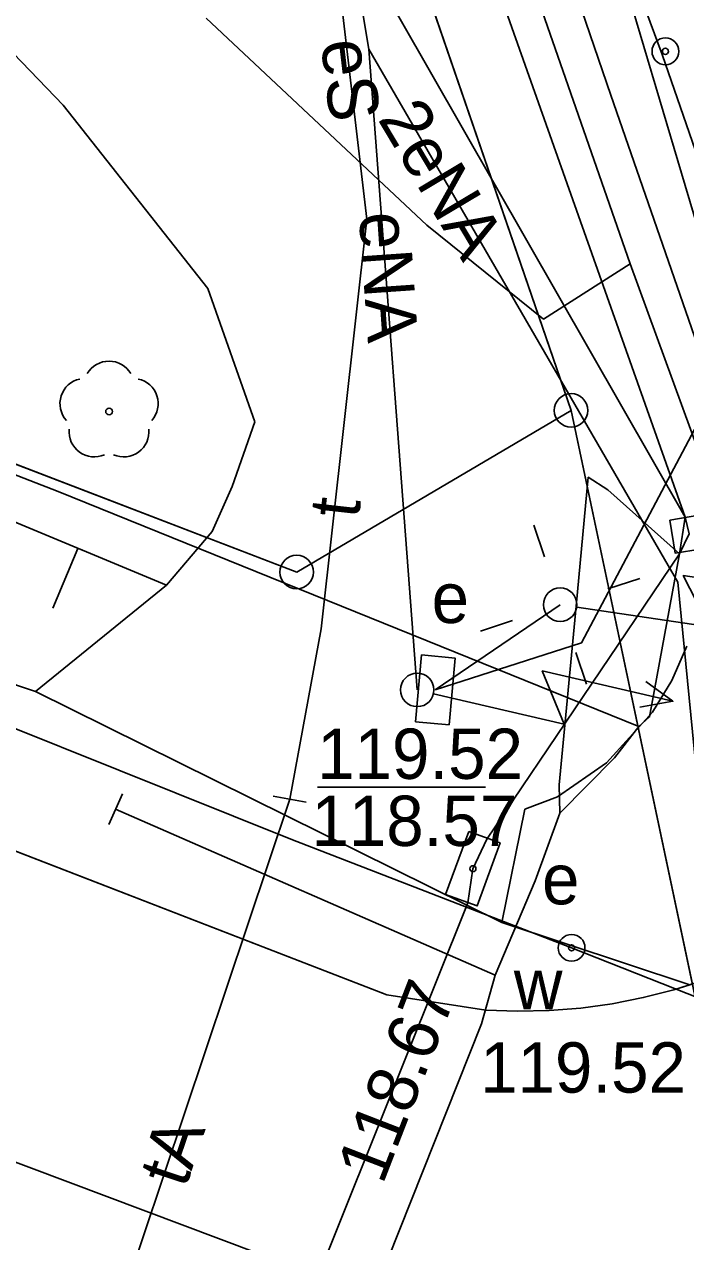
# Model space of a CAD drawing. Extents: x 6432121 to 6432331, y 5662538 to 5662686.
# Drawn here: x 6432255.02 to 6432264.87, y 5662575.8 to 5662593.95 of the extents above; entities that cross this region are included whole.
import ezdxf

# ---------------------------------------------------------------- set-up
doc = ezdxf.new("R2010")
doc.units = 0
for name, color, linetype in [('Warstwa 1', 7, 'Continuous'), ('Warstwa 10', 7, 'Continuous'), ('Warstwa 11', 7, 'Continuous'), ('Warstwa 12', 7, 'Continuous'), ('Warstwa 13', 7, 'Continuous'), ('Warstwa 14', 7, 'Continuous'), ('Warstwa 15', 7, 'Continuous'), ('Warstwa 2', 7, 'Continuous'), ('Warstwa 20', 7, 'Continuous'), ('Warstwa 21', 7, 'Continuous'), ('Warstwa 4', 7, 'Continuous'), ('Warstwa 40', 7, 'Continuous'), ('Warstwa 5', 7, 'Continuous'), ('Warstwa 6', 7, 'Continuous'), ('Warstwa 8', 7, 'Continuous'), ('Warstwa 9', 7, 'Continuous')]:
    doc.layers.add(name, color=color, linetype=linetype)

msp = doc.modelspace()

# ---------------------------------------------------------------- linework, layer by layer
at = {"layer": 'Warstwa 1'}
for p, q in [((6432246.69, 5662636.13), (6432263.163, 5662588.197)), ((6432246.69, 5662636.13), (6432263.163, 5662588.197)), ((6432180.9, 5662615.82), (6432259.074, 5662585.787)), ((6432180.9, 5662615.82), (6432259.074, 5662585.787)), ((6432259.074, 5662585.787), (6432263.163, 5662588.197)), ((6432259.074, 5662585.787), (6432263.163, 5662588.197)), ((6432263.163, 5662588.197), (6432269.007, 5662560.534)), ((6432263.163, 5662588.197), (6432269.007, 5662560.534))]:
    msp.add_line(p, q, dxfattribs=at)
msp.add_circle((6432260.87, 5662584.03), 0.25, dxfattribs=at)
at = {"layer": 'Warstwa 10'}
for p, q in [((6432241.32, 5662592.163), (6432257.132, 5662585.592)), ((6432240.306, 5662588.971), (6432255.183, 5662584.005)), ((6432255.814, 5662586.14), (6432255.439, 5662585.25)), ((6432255.183, 5662584.005), (6432257.132, 5662585.592))]:
    msp.add_line(p, q, dxfattribs=at)
for points in [[(6432259.59, 5662595.58), (6432260.12, 5662591.05), (6432259.44, 5662584.94), (6432258.97, 5662582.4)], [(6432258.97, 5662582.4), (6432253.96, 5662567.45)]]:
    msp.add_lwpolyline(points, dxfattribs=at)
for centre in [(6432263.163, 5662588.197), (6432259.074, 5662585.787)]:
    msp.add_circle(centre, 0.25, dxfattribs=at)
at = {"layer": 'Warstwa 11'}
msp.add_circle((6432256.278, 5662588.182), 0.05, dxfattribs=at)
for centre, start, end in [((6432256.278, 5662588.557), 30.1471, 149.8529), ((6432255.921, 5662588.298), 102.1471, 221.8529), ((6432256.635, 5662588.298), 318.1471, 77.8529), ((6432256.058, 5662587.879), 174.1471, 293.8529), ((6432256.498, 5662587.879), 246.1471, 5.8529)]:
    msp.add_arc(centre, 0.375, start, end, dxfattribs=at)
at = {"layer": 'Warstwa 12'}
for points in [[(6432260.149, 5662593.584), (6432259.505, 5662597.442), (6432258.113, 5662602.229), (6432246.261, 5662635.045), (6432242.6, 5662639.91), (6432237.105, 5662644.467), (6432235.235, 5662651.91), (6432228.3, 5662671.335), (6432227.148, 5662676.149), (6432227.614, 5662677.443), (6432228.191, 5662677.996), (6432231.551, 5662678.816), (6432233.235, 5662681.053)], [(6432151.934, 5662659.962), (6432163.647, 5662662.364), (6432165.031, 5662661.271), (6432166.026, 5662656.887), (6432167.998, 5662648.227), (6432170.198, 5662638.637), (6432172.215, 5662629.789), (6432174.2, 5662621.336), (6432174.764, 5662618.709), (6432176.004, 5662617.499), (6432181.388, 5662615.664), (6432187.493, 5662613.63), (6432194.563, 5662611.29), (6432209.024, 5662605.561), (6432218.668, 5662601.72), (6432230.17, 5662597.186), (6432236.4, 5662594.702), (6432238.551, 5662593.742), (6432242.89, 5662591.993), (6432244.915, 5662591.158), (6432249.823, 5662589.199), (6432255.518, 5662586.99), (6432264.175, 5662583.483)], [(6432244.451, 5662661.055), (6432244.51, 5662660.562), (6432244.747, 5662659.597), (6432247.148, 5662651.498), (6432250.159, 5662641.297), (6432254.564, 5662626.481), (6432257.548, 5662616.394), (6432260.807, 5662605.248), (6432262.453, 5662599.664), (6432266.272, 5662586.802), (6432268.265, 5662580.011), (6432268.423, 5662579.446)], [(6432243.958, 5662654.289), (6432246.621, 5662646.365), (6432250.032, 5662636.381), (6432251.998, 5662630.56), (6432253.864, 5662624.956), (6432256.122, 5662618.174), (6432258.071, 5662612.417), (6432261.076, 5662603.597), (6432261.907, 5662601.278), (6432263.382, 5662596.576), (6432264.52, 5662593.503), (6432265.328, 5662591.162), (6432268.156, 5662582.752), (6432268.733, 5662580.715)], [(6432243.16, 5662653.357), (6432252.465, 5662626.114), (6432254.893, 5662619.007), (6432257.883, 5662610.233), (6432261.03, 5662600.869), (6432263.754, 5662592.896), (6432267.107, 5662583.22), (6432267.857, 5662579.356), (6432269.061, 5662572.854)], [(6432156.818, 5662630.202), (6432158.039, 5662625.384), (6432159.105, 5662620.911), (6432168.554, 5662616.714), (6432182.01, 5662611.519), (6432201.034, 5662604.23), (6432217.284, 5662598.028), (6432236.124, 5662590.737), (6432242.639, 5662588.267), (6432252.12, 5662584.559), (6432258.988, 5662581.806), (6432263.17, 5662580.184), (6432269.496, 5662577.686)], [(6432249.61, 5662630.185), (6432250.286, 5662629.633), (6432252.331, 5662623.317), (6432254.562, 5662616.419), (6432255.202, 5662614.617), (6432256.008, 5662612.508), (6432256.249, 5662612.065), (6432256.997, 5662609.824), (6432258.713, 5662604.681), (6432261.287, 5662596.72), (6432264.864, 5662586.606), (6432264.777, 5662586.057)], [(6432264.921, 5662586.356), (6432264.864, 5662586.606), (6432260.124, 5662594.894), (6432256.835, 5662605.655), (6432256.691, 5662608.587), (6432255.365, 5662611.413), (6432254.697, 5662614.101), (6432250.901, 5662625.148), (6432249.199, 5662629.099), (6432249.05, 5662629.25)], [(6432259.59, 5662595.58), (6432260.12, 5662591.05), (6432259.44, 5662584.94), (6432258.97, 5662582.4)], [(6432260.87, 5662584.03), (6432260.149, 5662593.584)], [(6432271.286, 5662556.053), (6432270.085, 5662562.791), (6432268.957, 5662564.575), (6432265.556, 5662566.187), (6432265.259, 5662580.461), (6432264.752, 5662585.638), (6432260.149, 5662593.584)], [(6432261.14, 5662584.03), (6432263.32, 5662584.73), (6432266.64, 5662591.01), (6432271.53, 5662592.8)], [(6432264.175, 5662583.483), (6432255.518, 5662586.99), (6432249.823, 5662589.199), (6432244.915, 5662591.158), (6432242.89, 5662591.993)], [(6432264.777, 5662586.057), (6432263.711, 5662587.015), (6432263.419, 5662587.201), (6432263.238, 5662585.278)], [(6432256.793, 5662568.811), (6432256.973, 5662569.251), (6432261.624, 5662580.855), (6432261.7, 5662581.364), (6432261.906, 5662581.802), (6432264.777, 5662586.057), (6432264.921, 5662586.356)], [(6432264.175, 5662583.483), (6432264.333, 5662583.627), (6432264.777, 5662586.057)], [(6432263, 5662585.3), (6432261.14, 5662584.03)], [(6432263.238, 5662585.278), (6432262.987, 5662582.614), (6432262.993, 5662582.194)], [(6432262.993, 5662582.194), (6432263.811, 5662583.016), (6432264.175, 5662583.483)], [(6432258.97, 5662582.4), (6432253.96, 5662567.45)], [(6432262.03, 5662579.776), (6432256.376, 5662582.253)], [(6432257.147, 5662567.164), (6432258.852, 5662571.567), (6432261.829, 5662579.053), (6432262.03, 5662579.776), (6432262.627, 5662581.181), (6432262.993, 5662582.194)], [(6432246.139, 5662580.279), (6432267.47, 5662572.251), (6432272.294, 5662573.809)]]:
    msp.add_lwpolyline(points, dxfattribs=at)
at = {"layer": 'Warstwa 14'}
msp.add_line((6432259.386, 5662582.578), (6432261.888, 5662582.578), dxfattribs=at)
for centre in [(6432264.569, 5662593.551), (6432261.7, 5662581.364), (6432261.7, 5662581.364), (6432261.7, 5662581.364), (6432263.17, 5662580.184)]:
    msp.add_circle(centre, 0.045, dxfattribs=at)
at = {"layer": 'Warstwa 2'}
msp.add_circle((6432263, 5662585.3), 0.25, dxfattribs=at)
at = {"layer": 'Warstwa 20'}
for p, q in [((6432241.32, 5662592.163), (6432257.132, 5662585.592)), ((6432256.276, 5662582.024), (6432256.476, 5662582.482)), ((6432259.216, 5662582.355), (6432258.724, 5662582.445)), ((6432259.216, 5662582.355), (6432258.724, 5662582.445))]:
    msp.add_line(p, q, dxfattribs=at)
at = {"layer": 'Warstwa 21'}
msp.add_line((6432240.306, 5662588.971), (6432255.183, 5662584.005), dxfattribs=at)
msp.add_lwpolyline([(6432260.846, 5662583.555), (6432260.936, 5662584.551), (6432261.434, 5662584.505), (6432261.344, 5662583.509), (6432260.846, 5662583.555)], dxfattribs=at)
at = {"layer": 'Warstwa 4'}
for points in [[(6432264.633, 5662586.562), (6432264.715, 5662586.068), (6432265.209, 5662586.15), (6432265.127, 5662586.644)], [(6432261.637, 5662581.919), (6432261.294, 5662580.98), (6432261.763, 5662580.809), (6432262.106, 5662581.748)]]:
    msp.add_lwpolyline(points, close=True, dxfattribs=at)
for points in [[(6432262.765, 5662586.012), (6432262.608, 5662586.487)], [(6432263.712, 5662585.535), (6432264.187, 5662585.692)], [(6432262.288, 5662585.065), (6432261.813, 5662584.908)], [(6432263.235, 5662584.588), (6432263.392, 5662584.113)]]:
    msp.add_lwpolyline(points, dxfattribs=at)
for centre in [(6432264.569, 5662593.551), (6432263.17, 5662580.184)]:
    msp.add_circle(centre, 0.2, dxfattribs=at)
at = {"layer": 'Warstwa 40'}
for points in [[(6432263.247, 5662585.263), (6432265.226, 5662584.969), (6432264.834, 5662585.735), (6432266.812, 5662585.441)], [(6432261.113, 5662583.973), (6432263.061, 5662583.519), (6432262.733, 5662584.314), (6432264.681, 5662583.86)], [(6432264.277, 5662584.155), (6432264.681, 5662583.86), (6432264.188, 5662583.774)]]:
    msp.add_lwpolyline(points, dxfattribs=at)
for centre in [(6432263, 5662585.3), (6432260.87, 5662584.03)]:
    msp.add_circle(centre, 0.25, dxfattribs=at)
at = {"layer": 'Warstwa 5'}
for p, q in [((6432244.431, 5662604.308), (6432255.594, 5662592.749)), ((6432262.563, 5662594.631), (6432264.041, 5662590.381)), ((6432257.724, 5662594.044), (6432261.011, 5662590.961)), ((6432255.594, 5662592.749), (6432257.748, 5662590.016)), ((6432241.32, 5662592.163), (6432257.132, 5662585.592)), ((6432261.011, 5662590.961), (6432262.75, 5662589.559)), ((6432262.75, 5662589.559), (6432264.041, 5662590.381)), ((6432257.748, 5662590.016), (6432258.448, 5662588.025)), ((6432258.114, 5662587.062), (6432258.448, 5662588.025)), ((6432257.817, 5662586.39), (6432258.114, 5662587.062)), ((6432257.132, 5662585.592), (6432257.817, 5662586.39))]:
    msp.add_line(p, q, dxfattribs=at)
at = {"layer": 'Warstwa 6'}
for points in [[(6432295.199, 5662556.053), (6432289.811, 5662577.223), (6432287.64, 5662583.69), (6432267.75, 5662642.76), (6432246.69, 5662636.13), (6432263.163, 5662588.197), (6432269.007, 5662560.534), (6432269.756, 5662556.053)], [(6432261.892, 5662579.254), (6432260.419, 5662579.482), (6432250.699, 5662583.246), (6432245.014, 5662585.481), (6432215.968, 5662596.774), (6432192.716, 5662605.904), (6432163.326, 5662617.343), (6432161.597, 5662617.988)], [(6432266.019, 5662580.061), (6432265.588, 5662579.868), (6432265.146, 5662579.7), (6432264.696, 5662579.557), (6432264.239, 5662579.441), (6432263.775, 5662579.35), (6432263.307, 5662579.286), (6432262.836, 5662579.248), (6432262.364, 5662579.238), (6432261.892, 5662579.254)]]:
    msp.add_lwpolyline(points, dxfattribs=at)
for points in [[(6432259.074, 5662585.787), (6432263.163, 5662588.197), (6432246.69, 5662636.13), (6432228.29, 5662630.34), (6432193.86, 5662619.79), (6432180.9, 5662615.82)], [(6432180.9, 5662615.82), (6432147.05, 5662605.45), (6432141.907, 5662600.47), (6432155.186, 5662604.45), (6432246.621, 5662569.177), (6432269.007, 5662560.534), (6432263.163, 5662588.197), (6432259.074, 5662585.787)]]:
    msp.add_lwpolyline(points, close=True, dxfattribs=at)
at = {"layer": 'Warstwa 8'}
for p, q in [((6432250.699, 5662583.246), (6432260.419, 5662579.482)), ((6432264.239, 5662579.441), (6432264.696, 5662579.557)), ((6432264.696, 5662579.557), (6432264.933, 5662579.632)), ((6432260.419, 5662579.482), (6432261.892, 5662579.254)), ((6432263.307, 5662579.286), (6432263.775, 5662579.35)), ((6432263.775, 5662579.35), (6432264.239, 5662579.441)), ((6432261.892, 5662579.254), (6432262.364, 5662579.238)), ((6432262.364, 5662579.238), (6432262.836, 5662579.248)), ((6432262.836, 5662579.248), (6432263.307, 5662579.286))]:
    msp.add_line(p, q, dxfattribs=at)
at = {"layer": 'Warstwa 9'}
for p, q in [((6432244.431, 5662604.308), (6432255.594, 5662592.749)), ((6432262.563, 5662594.631), (6432264.041, 5662590.381)), ((6432257.724, 5662594.044), (6432261.011, 5662590.961)), ((6432255.594, 5662592.749), (6432257.748, 5662590.016)), ((6432261.011, 5662590.961), (6432262.75, 5662589.559)), ((6432262.75, 5662589.559), (6432264.041, 5662590.381)), ((6432264.041, 5662590.381), (6432265.076, 5662587.55)), ((6432264.041, 5662590.381), (6432265.076, 5662587.55)), ((6432257.748, 5662590.016), (6432258.448, 5662588.025)), ((6432240.306, 5662588.971), (6432255.183, 5662584.005)), ((6432258.114, 5662587.062), (6432258.448, 5662588.025)), ((6432257.817, 5662586.39), (6432258.114, 5662587.062)), ((6432257.132, 5662585.592), (6432257.817, 5662586.39)), ((6432255.183, 5662584.005), (6432257.132, 5662585.592)), ((6432264.662, 5662584.168), (6432264.889, 5662584.681)), ((6432264.662, 5662584.168), (6432264.889, 5662584.681)), ((6432264.376, 5662583.697), (6432264.662, 5662584.168)), ((6432264.376, 5662583.697), (6432264.662, 5662584.168)), ((6432255.183, 5662584.005), (6432262.133, 5662580.563)), ((6432255.183, 5662584.005), (6432262.133, 5662580.563)), ((6432263.691, 5662582.942), (6432264.376, 5662583.697)), ((6432263.691, 5662582.942), (6432264.376, 5662583.697)), ((6432250.699, 5662583.246), (6432260.419, 5662579.482)), ((6432262.959, 5662582.435), (6432263.691, 5662582.942)), ((6432262.959, 5662582.435), (6432263.691, 5662582.942)), ((6432262.473, 5662582.25), (6432262.959, 5662582.435)), ((6432262.473, 5662582.25), (6432262.959, 5662582.435)), ((6432262.133, 5662580.563), (6432262.473, 5662582.25)), ((6432262.133, 5662580.563), (6432262.473, 5662582.25)), ((6432262.133, 5662580.563), (6432264.933, 5662579.632)), ((6432262.133, 5662580.563), (6432264.933, 5662579.632)), ((6432264.239, 5662579.441), (6432264.696, 5662579.557)), ((6432264.696, 5662579.557), (6432264.933, 5662579.632)), ((6432260.419, 5662579.482), (6432261.892, 5662579.254)), ((6432263.307, 5662579.286), (6432263.775, 5662579.35)), ((6432263.775, 5662579.35), (6432264.239, 5662579.441)), ((6432261.892, 5662579.254), (6432262.364, 5662579.238)), ((6432262.364, 5662579.238), (6432262.836, 5662579.248)), ((6432262.836, 5662579.248), (6432263.307, 5662579.286))]:
    msp.add_line(p, q, dxfattribs=at)

# ---------------------------------------------------------------- texts
at = {"layer": 'Warstwa 11'}
msp.add_text('eS', height=0.75, rotation=276.6756, dxfattribs=at).set_placement((6432259.433, 5662593.694))
at = {"layer": 'Warstwa 13'}
for s, rotation, p in [('2eNA', 300.7799, (6432260.273, 5662592.544)), ('eNA', 273.9712, (6432260.001, 5662591.135)), ('t', 83.6518, (6432259.999, 5662586.574)), ('tA', 71.4708, (6432257.417, 5662576.585))]:
    msp.add_text(s, height=0.75, rotation=rotation, dxfattribs=at).set_placement(p)
at = {"layer": 'Warstwa 14'}
msp.add_text('118.57', height=0.75, dxfattribs=at).set_placement((6432259.293, 5662581.703))
msp.add_text('118.67', height=0.75, rotation=68.8523, dxfattribs=at).set_placement((6432260.354, 5662576.638))
at = {"layer": 'Warstwa 15'}
for p in [(6432259.379, 5662582.703), (6432261.807, 5662578.025)]:
    msp.add_text('119.52', height=0.75, dxfattribs=at).set_placement(p)
at = {"layer": 'Warstwa 21'}
msp.add_text('e', height=0.75, dxfattribs=at).set_placement((6432261.085, 5662585.027))
at = {"layer": 'Warstwa 5'}
for s, p in [('e', (6432262.73, 5662580.833)), ('w', (6432262.31, 5662579.267))]:
    msp.add_text(s, height=0.75, dxfattribs=at).set_placement(p)

doc.saveas('drawing.dxf')
